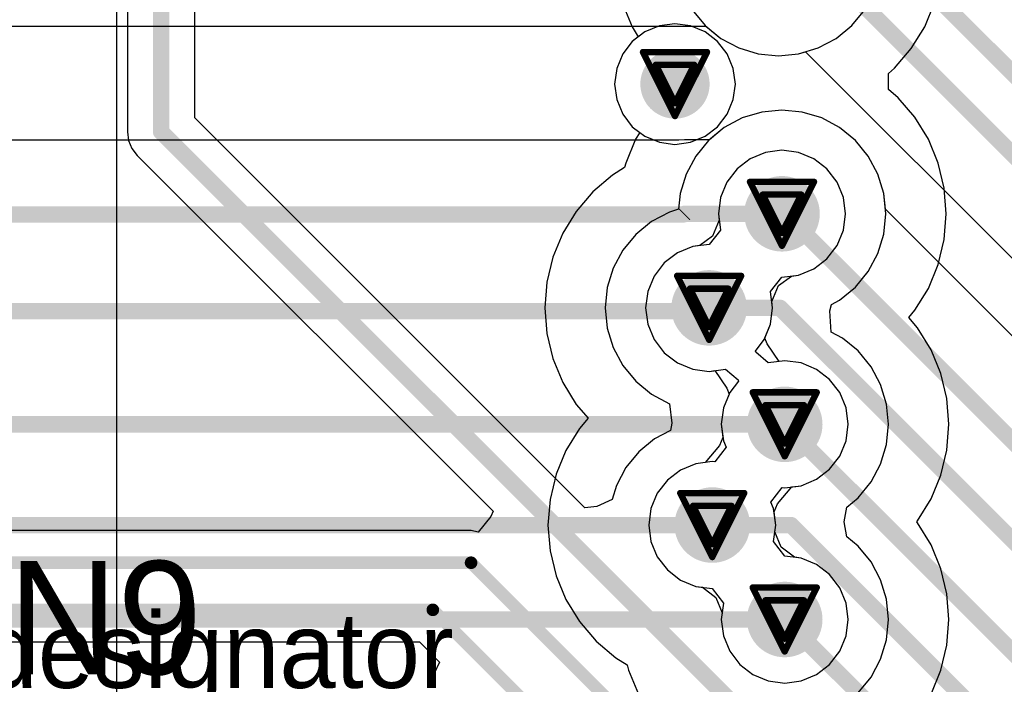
# Model space of a CAD drawing. Header units: millimetres. Extents: x 138 to 555, y 26 to 334.
# Tile 317 of 656: x 224.3 to 232.11, y 246.59 to 251.87. Entities that reach past the tile are written whole.
import ezdxf

# ---------------------------------------------------------------- set-up
doc = ezdxf.new("R2010")
doc.units = ezdxf.units.MM
for name, color, linetype in [('BottomLayer', 5, 'Continuous'), ('DrillDrawing', 1, 'Continuous'), ('Mechanical27', 56, 'Continuous'), ('MidLayer1', 16, 'Continuous'), ('MidLayer2', 76, 'Continuous'), ('MidLayer3', 90, 'Continuous'), ('MidLayer4', 156, 'Continuous'), ('MultiLayer', 9, 'Continuous'), ('TopLayer', 1, 'Continuous'), ('TopOverlay', 2, 'Continuous'), ('ViaHoleLayer', 16, 'Continuous')]:
    doc.layers.add(name, color=color, linetype=linetype)

msp = doc.modelspace()

# ---------------------------------------------------------------- linework, layer by layer
at = {"layer": 'BottomLayer'}
for p, q in [((230.9031, 251.8247), (231.0056, 251.9496)), ((230.7782, 251.7223), (230.9031, 251.8247)), ((183.6403, 251.8196), (229.7442, 251.8196)), ((229.7442, 251.8196), (229.8627, 251.7223)), ((229.8627, 251.7223), (230.0051, 251.6461)), ((230.6358, 251.6461), (230.7782, 251.7223)), ((230.0051, 251.6461), (230.1597, 251.5992)), ((230.1597, 251.5992), (230.3205, 251.5834)), ((230.3205, 251.5834), (230.4812, 251.5992)), ((230.4812, 251.5992), (230.6358, 251.6461)), ((230.1881, 251.1375), (230.0335, 251.0907)), ((230.3489, 251.1534), (230.1881, 251.1375)), ((230.5096, 251.1375), (230.3489, 251.1534)), ((230.6642, 251.0907), (230.5096, 251.1375)), ((230.0335, 251.0907), (229.8911, 251.0145)), ((230.8066, 251.0145), (230.6642, 251.0907)), ((229.8911, 251.0145), (229.7726, 250.9172)), ((230.9315, 250.912), (230.8066, 251.0145)), ((229.5297, 250.9128), (189.9498, 250.9128)), ((229.575, 250.9172), (229.5297, 250.9128)), ((229.7726, 250.9172), (229.575, 250.9172)), ((231.034, 250.7872), (230.9315, 250.912)), ((231.1101, 250.6447), (231.034, 250.7872)), ((231.157, 250.4902), (231.1101, 250.6447)), ((231.1728, 250.3294), (231.157, 250.4902)), ((231.157, 250.1687), (231.1728, 250.3294)), ((231.1101, 250.0141), (231.157, 250.1687)), ((231.034, 249.8716), (231.1101, 250.0141)), ((230.9315, 249.7468), (231.034, 249.8716)), ((230.8066, 249.6443), (230.9315, 249.7468)), ((230.743, 249.6103), (230.8066, 249.6443)), ((230.7276, 249.5587), (230.743, 249.6103)), ((230.7395, 249.3899), (230.7276, 249.5587)), ((230.8282, 249.3425), (230.7395, 249.3899)), ((230.9531, 249.24), (230.8282, 249.3425)), ((231.0556, 249.1151), (230.9531, 249.24)), ((231.1317, 248.9727), (231.0556, 249.1151)), ((231.1786, 248.8181), (231.1317, 248.9727)), ((231.1944, 248.6574), (231.1786, 248.8181)), ((231.1786, 248.4966), (231.1944, 248.6574)), ((231.1317, 248.3421), (231.1786, 248.4966)), ((231.0556, 248.1996), (231.1317, 248.3421)), ((230.9531, 248.0747), (231.0556, 248.1996)), ((230.8629, 248.0007), (230.9531, 248.0747)), ((230.8432, 247.8824), (230.8629, 248.0007)), ((230.8629, 247.764), (230.8432, 247.8824)), ((230.9531, 247.69), (230.8629, 247.764)), ((231.0556, 247.5651), (230.9531, 247.69)), ((231.1317, 247.4227), (231.0556, 247.5651)), ((231.1786, 247.2681), (231.1317, 247.4227)), ((231.1944, 247.1074), (231.1786, 247.2681)), ((231.1786, 246.9466), (231.1944, 247.1074)), ((231.1317, 246.792), (231.1786, 246.9466)), ((231.0556, 246.6496), (231.1317, 246.792)), ((230.9531, 246.5247), (231.0556, 246.6496))]:
    msp.add_line(p, q, dxfattribs=at)
for points, const_width in [([(229.3619, 251.3598, 1), (229.6369, 251.3598, 1)], 0.275), ([(230.1989, 250.3294, 1), (230.4989, 250.3294, 1)], 0.3), ([(229.538, 250.3249, 1), (229.603, 250.3249, 1)], 0.065), ([(229.538, 250.3249, 1), (229.603, 250.3249, 1)], 0.065), ([(229.5425, 250.3294, 1), (229.6075, 250.3294, 1)], 0.065), ([(229.5425, 250.3294, 1), (229.6075, 250.3294, 1)], 0.065), ([(230.3164, 250.3294, 1), (230.3814, 250.3294, 1)], 0.065), ([(229.6205, 249.5824, 1), (229.9205, 249.5824, 1)], 0.3), ([(229.738, 249.5824, 1), (229.803, 249.5824, 1)], 0.065), ([(229.7111, 249.5555, 1), (229.7761, 249.5555, 1)], 0.065), ([(229.7111, 249.5555, 1), (229.7761, 249.5555, 1)], 0.065), ([(230.2205, 248.6574, 1), (230.5205, 248.6574, 1)], 0.3), ([(230.338, 248.6574, 1), (230.403, 248.6574, 1)], 0.065), ([(229.6454, 247.8574, 1), (229.9454, 247.8574, 1)], 0.3), ([(229.7629, 247.8574, 1), (229.8279, 247.8574, 1)], 0.065), ([(230.2205, 247.1074, 1), (230.5205, 247.1074, 1)], 0.3), ([(230.338, 247.1074, 1), (230.403, 247.1074, 1)], 0.065)]:
    msp.add_lwpolyline(points, format="xyb", close=True, dxfattribs=dict(at, const_width=const_width))
at = {"layer": 'BottomLayer', "const_width": 0.13}
for points in [[(189.926, 250.3249), (229.5705, 250.3249)], [(229.5705, 250.3249), (229.575, 250.3294)], [(229.575, 250.3294), (230.3489, 250.3294)], [(229.7436, 249.5555), (229.7705, 249.5824)], [(190.8644, 249.5555), (229.7436, 249.5555)], [(190.8428, 248.6574), (230.3705, 248.6574)], [(190.9747, 247.8574), (229.7954, 247.8574)], [(191.4084, 247.1074), (230.3705, 247.1074)]]:
    msp.add_lwpolyline(points, dxfattribs=at)
at = {"layer": 'DrillDrawing', "const_width": 0.0508}
for points in [[(229.2454, 251.6138), (229.7534, 251.6138)], [(229.2454, 251.6138), (229.4994, 251.1058)], [(229.4994, 251.1058), (229.7534, 251.6138)], [(229.347, 251.5122), (229.6518, 251.5122)], [(229.347, 251.5122), (229.4994, 251.2074)], [(229.4994, 251.2074), (229.6518, 251.5122)], [(230.0949, 250.5834), (230.6029, 250.5834)], [(230.0949, 250.5834), (230.3489, 250.0754)], [(230.3489, 250.0754), (230.6029, 250.5834)], [(230.1965, 250.4818), (230.5013, 250.4818)], [(230.1965, 250.4818), (230.3489, 250.177)], [(230.3489, 250.177), (230.5013, 250.4818)], [(229.5165, 249.8364), (230.0245, 249.8364)], [(229.5165, 249.8364), (229.7705, 249.3284)], [(229.7705, 249.3284), (230.0245, 249.8364)], [(229.6181, 249.7348), (229.9229, 249.7348)], [(229.6181, 249.7348), (229.7705, 249.43)], [(229.7705, 249.43), (229.9229, 249.7348)], [(230.1165, 248.9114), (230.6245, 248.9114)], [(230.1165, 248.9114), (230.3705, 248.4034)], [(230.3705, 248.4034), (230.6245, 248.9114)], [(230.2181, 248.8098), (230.5229, 248.8098)], [(230.2181, 248.8098), (230.3705, 248.505)], [(230.3705, 248.505), (230.5229, 248.8098)], [(229.5414, 248.1114), (230.0494, 248.1114)], [(229.5414, 248.1114), (229.7954, 247.6034)], [(229.7954, 247.6034), (230.0494, 248.1114)], [(229.643, 248.0098), (229.9478, 248.0098)], [(229.643, 248.0098), (229.7954, 247.705)], [(229.7954, 247.705), (229.9478, 248.0098)], [(230.1165, 247.3614), (230.6245, 247.3614)], [(230.1165, 247.3614), (230.3705, 246.8534)], [(230.3705, 246.8534), (230.6245, 247.3614)], [(230.2181, 247.2598), (230.5229, 247.2598)], [(230.2181, 247.2598), (230.3705, 246.955)], [(230.3705, 246.955), (230.5229, 247.2598)]]:
    msp.add_lwpolyline(points, dxfattribs=at)
at = {"layer": 'DrillDrawing', "const_width": 0.0254}
for points in [[(229.2327, 251.6138, 1), (229.2581, 251.6138, 1)], [(229.2327, 251.6138, 1), (229.2581, 251.6138, 1)], [(229.7407, 251.6138, 1), (229.7661, 251.6138, 1)], [(229.7407, 251.6138, 1), (229.7661, 251.6138, 1)], [(229.3343, 251.5122, 1), (229.3597, 251.5122, 1)], [(229.3343, 251.5122, 1), (229.3597, 251.5122, 1)], [(229.6391, 251.5122, 1), (229.6645, 251.5122, 1)], [(229.6391, 251.5122, 1), (229.6645, 251.5122, 1)], [(229.4867, 251.2074, 1), (229.5121, 251.2074, 1)], [(229.4867, 251.2074, 1), (229.5121, 251.2074, 1)], [(229.4867, 251.1058, 1), (229.5121, 251.1058, 1)], [(229.4867, 251.1058, 1), (229.5121, 251.1058, 1)], [(230.0822, 250.5834, 1), (230.1076, 250.5834, 1)], [(230.0822, 250.5834, 1), (230.1076, 250.5834, 1)], [(230.5902, 250.5834, 1), (230.6156, 250.5834, 1)], [(230.5902, 250.5834, 1), (230.6156, 250.5834, 1)], [(230.1838, 250.4818, 1), (230.2092, 250.4818, 1)], [(230.1838, 250.4818, 1), (230.2092, 250.4818, 1)], [(230.4886, 250.4818, 1), (230.514, 250.4818, 1)], [(230.4886, 250.4818, 1), (230.514, 250.4818, 1)], [(230.3362, 250.177, 1), (230.3616, 250.177, 1)], [(230.3362, 250.177, 1), (230.3616, 250.177, 1)], [(230.3362, 250.0754, 1), (230.3616, 250.0754, 1)], [(230.3362, 250.0754, 1), (230.3616, 250.0754, 1)], [(229.5038, 249.8364, 1), (229.5292, 249.8364, 1)], [(229.5038, 249.8364, 1), (229.5292, 249.8364, 1)], [(230.0118, 249.8364, 1), (230.0372, 249.8364, 1)], [(230.0118, 249.8364, 1), (230.0372, 249.8364, 1)], [(229.6054, 249.7348, 1), (229.6308, 249.7348, 1)], [(229.6054, 249.7348, 1), (229.6308, 249.7348, 1)], [(229.9102, 249.7348, 1), (229.9356, 249.7348, 1)], [(229.9102, 249.7348, 1), (229.9356, 249.7348, 1)], [(229.7578, 249.43, 1), (229.7832, 249.43, 1)], [(229.7578, 249.43, 1), (229.7832, 249.43, 1)], [(229.7578, 249.3284, 1), (229.7832, 249.3284, 1)], [(229.7578, 249.3284, 1), (229.7832, 249.3284, 1)], [(230.1038, 248.9114, 1), (230.1292, 248.9114, 1)], [(230.1038, 248.9114, 1), (230.1292, 248.9114, 1)], [(230.6118, 248.9114, 1), (230.6372, 248.9114, 1)], [(230.6118, 248.9114, 1), (230.6372, 248.9114, 1)], [(230.2054, 248.8098, 1), (230.2308, 248.8098, 1)], [(230.2054, 248.8098, 1), (230.2308, 248.8098, 1)], [(230.5102, 248.8098, 1), (230.5356, 248.8098, 1)], [(230.5102, 248.8098, 1), (230.5356, 248.8098, 1)], [(230.3578, 248.505, 1), (230.3832, 248.505, 1)], [(230.3578, 248.505, 1), (230.3832, 248.505, 1)], [(230.3578, 248.4034, 1), (230.3832, 248.4034, 1)], [(230.3578, 248.4034, 1), (230.3832, 248.4034, 1)], [(229.5287, 248.1114, 1), (229.5541, 248.1114, 1)], [(229.5287, 248.1114, 1), (229.5541, 248.1114, 1)], [(230.0367, 248.1114, 1), (230.0621, 248.1114, 1)], [(230.0367, 248.1114, 1), (230.0621, 248.1114, 1)], [(229.6303, 248.0098, 1), (229.6557, 248.0098, 1)], [(229.6303, 248.0098, 1), (229.6557, 248.0098, 1)], [(229.9351, 248.0098, 1), (229.9605, 248.0098, 1)], [(229.9351, 248.0098, 1), (229.9605, 248.0098, 1)], [(229.7827, 247.705, 1), (229.8081, 247.705, 1)], [(229.7827, 247.705, 1), (229.8081, 247.705, 1)], [(229.7827, 247.6034, 1), (229.8081, 247.6034, 1)], [(229.7827, 247.6034, 1), (229.8081, 247.6034, 1)], [(230.1038, 247.3614, 1), (230.1292, 247.3614, 1)], [(230.1038, 247.3614, 1), (230.1292, 247.3614, 1)], [(230.6118, 247.3614, 1), (230.6372, 247.3614, 1)], [(230.6118, 247.3614, 1), (230.6372, 247.3614, 1)], [(230.2054, 247.2598, 1), (230.2308, 247.2598, 1)], [(230.2054, 247.2598, 1), (230.2308, 247.2598, 1)], [(230.5102, 247.2598, 1), (230.5356, 247.2598, 1)], [(230.5102, 247.2598, 1), (230.5356, 247.2598, 1)], [(230.3578, 246.955, 1), (230.3832, 246.955, 1)], [(230.3578, 246.955, 1), (230.3832, 246.955, 1)], [(230.3578, 246.8534, 1), (230.3832, 246.8534, 1)], [(230.3578, 246.8534, 1), (230.3832, 246.8534, 1)]]:
    msp.add_lwpolyline(points, format="xyb", close=True, dxfattribs=at)
at = {"layer": 'MidLayer1'}
for p, q in [((225.0679, 245.8201), (225.0679, 284.1173)), ((229.4994, 251.8389), (229.3754, 251.8225)), ((229.6234, 251.8225), (229.4994, 251.8389)), ((229.2599, 251.7747), (229.1606, 251.6985)), ((229.3754, 251.8225), (229.2599, 251.7747)), ((229.739, 251.7747), (229.6234, 251.8225)), ((229.8382, 251.6985), (229.739, 251.7747)), ((229.1606, 251.6985), (229.0845, 251.5993)), ((229.9143, 251.5993), (229.8382, 251.6985)), ((229.0845, 251.5993), (229.0366, 251.4838)), ((229.9622, 251.4838), (229.9143, 251.5993)), ((229.0366, 251.4838), (229.0203, 251.3598)), ((229.9785, 251.3598), (229.9622, 251.4838)), ((229.0203, 251.3598), (229.0366, 251.2358)), ((229.9622, 251.2358), (229.9785, 251.3598)), ((229.0366, 251.2358), (229.0845, 251.1202)), ((229.9143, 251.1202), (229.9622, 251.2358)), ((229.0845, 251.1202), (229.1606, 251.021)), ((229.8382, 251.021), (229.9143, 251.1202)), ((229.1606, 251.021), (229.2599, 250.9449)), ((229.739, 250.9449), (229.8382, 251.021)), ((229.2599, 250.9449), (229.3754, 250.897)), ((229.3754, 250.897), (229.4994, 250.8807)), ((229.4994, 250.8807), (229.6234, 250.897)), ((229.6234, 250.897), (229.739, 250.9449)), ((230.2183, 250.8165), (230.0967, 250.7662)), ((230.3489, 250.8337), (230.2183, 250.8165)), ((230.4794, 250.8165), (230.3489, 250.8337)), ((230.601, 250.7662), (230.4794, 250.8165)), ((230.0967, 250.7662), (229.9923, 250.686)), ((230.7055, 250.686), (230.601, 250.7662)), ((229.9923, 250.686), (229.9121, 250.5816)), ((230.7856, 250.5816), (230.7055, 250.686)), ((229.9121, 250.5816), (229.8617, 250.4599)), ((230.836, 250.4599), (230.7856, 250.5816)), ((229.8617, 250.4599), (229.8445, 250.3294)), ((230.8532, 250.3294), (230.836, 250.4599)), ((229.8445, 250.3294), (229.8617, 250.1989)), ((230.836, 250.1989), (230.8532, 250.3294)), ((229.8617, 250.1989), (229.7707, 250.0867)), ((230.7856, 250.0772), (230.836, 250.1989)), ((229.6399, 250.0695), (229.5183, 250.0191)), ((229.7705, 250.0867), (229.6399, 250.0695)), ((229.7707, 250.0867), (229.7705, 250.0867)), ((230.7055, 249.9728), (230.7856, 250.0772)), ((229.5183, 250.0191), (229.4138, 249.939)), ((230.601, 249.8927), (230.7055, 249.9728)), ((229.4138, 249.939), (229.3337, 249.8345)), ((230.4794, 249.8423), (230.601, 249.8927)), ((229.3337, 249.8345), (229.2833, 249.7129)), ((230.2576, 249.7129), (230.3486, 249.8251)), ((230.3486, 249.8251), (230.3489, 249.8251)), ((230.3489, 249.8251), (230.4794, 249.8423)), ((229.2833, 249.7129), (229.2661, 249.5824)), ((230.2748, 249.5824), (230.2576, 249.7129)), ((229.2661, 249.5824), (229.2833, 249.4519)), ((230.2576, 249.4519), (230.2748, 249.5824)), ((229.2833, 249.4519), (229.3337, 249.3302)), ((230.2072, 249.3302), (230.2576, 249.4519)), ((229.3337, 249.3302), (229.4138, 249.2258)), ((230.1377, 249.2396), (230.2072, 249.3302)), ((229.4138, 249.2258), (229.5183, 249.1456)), ((230.1405, 249.2297), (230.1377, 249.2396)), ((230.2399, 249.1445), (230.1405, 249.2297)), ((229.5183, 249.1456), (229.6399, 249.0953)), ((229.6399, 249.0953), (229.7705, 249.0781)), ((229.7705, 249.0781), (229.901, 249.0953)), ((229.901, 249.0953), (230.0004, 249.01)), ((230.3705, 249.1617), (230.2399, 249.1445)), ((230.501, 249.1445), (230.3705, 249.1617)), ((230.6226, 249.0941), (230.501, 249.1445)), ((230.7271, 249.014), (230.6226, 249.0941)), ((230.0004, 249.01), (230.0032, 249.0002)), ((230.8072, 248.9095), (230.7271, 249.014)), ((230.0032, 249.0002), (229.9337, 248.9095)), ((229.9337, 248.9095), (229.8833, 248.7879)), ((230.8576, 248.7879), (230.8072, 248.9095)), ((229.8833, 248.7879), (229.8661, 248.6574)), ((230.8748, 248.6574), (230.8576, 248.7879)), ((229.8661, 248.6574), (229.8833, 248.5268)), ((230.8576, 248.5268), (230.8748, 248.6574)), ((229.9046, 248.4754), (229.8154, 248.3591)), ((229.8833, 248.5268), (229.9046, 248.4754)), ((230.8072, 248.4052), (230.8576, 248.5268)), ((230.7271, 248.3008), (230.8072, 248.4052)), ((229.6649, 248.3445), (229.5433, 248.2941)), ((229.7954, 248.3617), (229.6649, 248.3445)), ((229.8154, 248.3591), (229.7954, 248.3617)), ((229.5433, 248.2941), (229.4388, 248.214)), ((230.6226, 248.2206), (230.7271, 248.3008)), ((229.4388, 248.214), (229.3587, 248.1095)), ((230.2613, 248.0393), (230.3505, 248.1557)), ((230.3505, 248.1557), (230.3705, 248.1531)), ((230.3705, 248.1531), (230.501, 248.1702)), ((230.501, 248.1702), (230.6226, 248.2206)), ((229.3587, 248.1095), (229.3083, 247.9879)), ((230.2826, 247.9879), (230.2613, 248.0393)), ((229.3083, 247.9879), (229.2911, 247.8574)), ((230.2998, 247.8574), (230.2826, 247.9879)), ((229.2911, 247.8574), (229.3083, 247.7269)), ((230.2826, 247.7269), (230.2998, 247.8574)), ((229.3083, 247.7269), (229.3587, 247.6052)), ((230.3705, 247.6117), (230.2826, 247.7269)), ((229.3587, 247.6052), (229.4388, 247.5008)), ((230.501, 247.5945), (230.3705, 247.6117)), ((230.6226, 247.5441), (230.501, 247.5945)), ((230.7271, 247.464), (230.6226, 247.5441)), ((229.4388, 247.5008), (229.5433, 247.4206)), ((230.8072, 247.3595), (230.7271, 247.464)), ((229.5433, 247.4206), (229.6649, 247.3702)), ((229.6649, 247.3702), (229.7954, 247.3531)), ((229.7954, 247.3531), (229.8833, 247.2379)), ((230.8576, 247.2379), (230.8072, 247.3595)), ((229.8833, 247.2379), (229.8661, 247.1074)), ((230.8748, 247.1074), (230.8576, 247.2379)), ((229.8661, 247.1074), (229.8833, 246.9768)), ((230.8576, 246.9768), (230.8748, 247.1074)), ((229.8833, 246.9768), (229.9337, 246.8552)), ((230.8072, 246.8552), (230.8576, 246.9768)), ((229.9337, 246.8552), (230.0138, 246.7508)), ((230.7271, 246.7508), (230.8072, 246.8552)), ((230.0138, 246.7508), (230.1183, 246.6706)), ((230.6226, 246.6706), (230.7271, 246.7508)), ((230.1183, 246.6706), (230.2399, 246.6202)), ((230.501, 246.6202), (230.6226, 246.6706)), ((230.2399, 246.6202), (230.3705, 246.6031)), ((230.3705, 246.6031), (230.501, 246.6202))]:
    msp.add_line(p, q, dxfattribs=at)
for points, const_width in [([(229.3619, 251.3598, 1), (229.6369, 251.3598, 1)], 0.275), ([(230.1989, 250.3294, 1), (230.4989, 250.3294, 1)], 0.3), ([(229.6205, 249.5824, 1), (229.9205, 249.5824, 1)], 0.3), ([(230.2205, 248.6574, 1), (230.5205, 248.6574, 1)], 0.3), ([(229.6454, 247.8574, 1), (229.9454, 247.8574, 1)], 0.3), ([(230.2205, 247.1074, 1), (230.5205, 247.1074, 1)], 0.3)]:
    msp.add_lwpolyline(points, format="xyb", close=True, dxfattribs=dict(at, const_width=const_width))
at = {"layer": 'MidLayer2'}
for p, q in [((230.2183, 250.8165), (230.0967, 250.7662)), ((230.3489, 250.8337), (230.2183, 250.8165)), ((230.4794, 250.8165), (230.3489, 250.8337)), ((230.601, 250.7662), (230.4794, 250.8165)), ((230.0967, 250.7662), (229.9923, 250.686)), ((230.7055, 250.686), (230.601, 250.7662)), ((229.9923, 250.686), (229.9121, 250.5816)), ((230.7856, 250.5816), (230.7055, 250.686)), ((229.9121, 250.5816), (229.8617, 250.4599)), ((230.836, 250.4599), (230.7856, 250.5816)), ((229.8617, 250.4599), (229.8445, 250.3294)), ((230.8532, 250.3294), (230.836, 250.4599)), ((229.8513, 250.2778), (229.7982, 250.1521)), ((229.8445, 250.3294), (229.8513, 250.2778)), ((230.836, 250.1989), (230.8532, 250.3294)), ((230.7856, 250.0772), (230.836, 250.1989)), ((229.7982, 250.1521), (229.6958, 250.0769)), ((229.6399, 250.0695), (229.5183, 250.0191)), ((229.6958, 250.0769), (229.6399, 250.0695)), ((230.7055, 249.9728), (230.7856, 250.0772)), ((229.5183, 250.0191), (229.4138, 249.939)), ((230.601, 249.8927), (230.7055, 249.9728)), ((229.4138, 249.939), (229.3337, 249.8345)), ((230.4794, 249.8423), (230.601, 249.8927)), ((229.3337, 249.8345), (229.2833, 249.7129)), ((230.3212, 249.7597), (230.4235, 249.8349)), ((230.4235, 249.8349), (230.4794, 249.8423)), ((230.268, 249.634), (230.3212, 249.7597)), ((229.2833, 249.7129), (229.2661, 249.5824)), ((229.2661, 249.5824), (229.2833, 249.4519)), ((230.2576, 249.4519), (230.2748, 249.5824)), ((230.2748, 249.5824), (230.268, 249.634)), ((229.2833, 249.4519), (229.3337, 249.3302)), ((230.212, 249.3417), (230.2576, 249.4519)), ((229.3337, 249.3302), (229.4138, 249.2258)), ((230.2306, 249.2957), (230.212, 249.3417)), ((230.3254, 249.1558), (230.2306, 249.2957)), ((229.4138, 249.2258), (229.5183, 249.1456)), ((229.5183, 249.1456), (229.6399, 249.0953)), ((229.6399, 249.0953), (229.7705, 249.0781)), ((230.3705, 249.1617), (230.3254, 249.1558)), ((230.501, 249.1445), (230.3705, 249.1617)), ((230.6226, 249.0941), (230.501, 249.1445)), ((230.7271, 249.014), (230.6226, 249.0941)), ((229.7705, 249.0781), (229.8155, 249.084)), ((229.8155, 249.084), (229.9103, 248.9441)), ((230.8072, 248.9095), (230.7271, 249.014)), ((229.9103, 248.9441), (229.9289, 248.898)), ((229.9289, 248.898), (229.8833, 248.7879)), ((230.8576, 248.7879), (230.8072, 248.9095)), ((229.8833, 248.7879), (229.8661, 248.6574)), ((230.8748, 248.6574), (230.8576, 248.7879)), ((229.8661, 248.6574), (229.88, 248.5523)), ((230.8576, 248.5268), (230.8748, 248.6574)), ((229.88, 248.5523), (229.8523, 248.4899)), ((229.8523, 248.4899), (229.7384, 248.3542)), ((230.8072, 248.4052), (230.8576, 248.5268)), ((230.7271, 248.3008), (230.8072, 248.4052)), ((229.6649, 248.3445), (229.5433, 248.2941)), ((229.7384, 248.3542), (229.6649, 248.3445)), ((229.5433, 248.2941), (229.4388, 248.214)), ((230.6226, 248.2206), (230.7271, 248.3008)), ((229.4388, 248.214), (229.3587, 248.1095)), ((230.3136, 248.0248), (230.4275, 248.1606)), ((230.4275, 248.1606), (230.501, 248.1702)), ((230.501, 248.1702), (230.6226, 248.2206)), ((229.3587, 248.1095), (229.3083, 247.9879)), ((230.2859, 247.9625), (230.3136, 248.0248)), ((229.3083, 247.9879), (229.2911, 247.8574)), ((230.2998, 247.8574), (230.2859, 247.9625)), ((229.2911, 247.8574), (229.3083, 247.7269)), ((230.2926, 247.8032), (230.2998, 247.8574)), ((230.342, 247.6816), (230.2926, 247.8032)), ((229.3083, 247.7269), (229.3587, 247.6052)), ((230.4472, 247.6016), (230.342, 247.6816)), ((229.3587, 247.6052), (229.4388, 247.5008)), ((230.501, 247.5945), (230.4472, 247.6016)), ((230.6226, 247.5441), (230.501, 247.5945)), ((230.7271, 247.464), (230.6226, 247.5441)), ((229.4388, 247.5008), (229.5433, 247.4206)), ((230.8072, 247.3595), (230.7271, 247.464)), ((229.5433, 247.4206), (229.6649, 247.3702)), ((229.6649, 247.3702), (229.7187, 247.3632)), ((229.7187, 247.3632), (229.8239, 247.2831)), ((230.8576, 247.2379), (230.8072, 247.3595)), ((229.8239, 247.2831), (229.8733, 247.1616)), ((230.8748, 247.1074), (230.8576, 247.2379)), ((229.8733, 247.1616), (229.8661, 247.1074)), ((229.8661, 247.1074), (229.8833, 246.9768)), ((230.8576, 246.9768), (230.8748, 247.1074)), ((229.8833, 246.9768), (229.9337, 246.8552)), ((230.8072, 246.8552), (230.8576, 246.9768)), ((229.9337, 246.8552), (230.0138, 246.7508)), ((230.7271, 246.7508), (230.8072, 246.8552)), ((230.0138, 246.7508), (230.1183, 246.6706)), ((230.6226, 246.6706), (230.7271, 246.7508)), ((230.1183, 246.6706), (230.2399, 246.6202)), ((230.501, 246.6202), (230.6226, 246.6706)), ((230.2399, 246.6202), (230.3705, 246.6031)), ((230.3705, 246.6031), (230.501, 246.6202))]:
    msp.add_line(p, q, dxfattribs=at)
for points, const_width in [([(229.3619, 251.3598, 1), (229.6369, 251.3598, 1)], 0.275), ([(230.1989, 250.3294, 1), (230.4989, 250.3294, 1)], 0.3), ([(229.6205, 249.5824, 1), (229.9205, 249.5824, 1)], 0.3), ([(230.2205, 248.6574, 1), (230.5205, 248.6574, 1)], 0.3), ([(229.6454, 247.8574, 1), (229.9454, 247.8574, 1)], 0.3), ([(230.2205, 247.1074, 1), (230.5205, 247.1074, 1)], 0.3)]:
    msp.add_lwpolyline(points, format="xyb", close=True, dxfattribs=dict(at, const_width=const_width))
at = {"layer": 'MidLayer3'}
for p, q in [((230.2183, 250.8165), (230.0967, 250.7662)), ((230.3489, 250.8337), (230.2183, 250.8165)), ((230.4794, 250.8165), (230.3489, 250.8337)), ((230.601, 250.7662), (230.4794, 250.8165)), ((230.0967, 250.7662), (229.9923, 250.686)), ((230.7055, 250.686), (230.601, 250.7662)), ((229.9923, 250.686), (229.9121, 250.5816)), ((230.7856, 250.5816), (230.7055, 250.686)), ((229.9121, 250.5816), (229.8617, 250.4599)), ((230.836, 250.4599), (230.7856, 250.5816)), ((229.8617, 250.4599), (229.8445, 250.3294)), ((230.8532, 250.3294), (230.836, 250.4599)), ((229.8445, 250.3294), (229.8617, 250.1989)), ((230.836, 250.1989), (230.8532, 250.3294)), ((229.8617, 250.1989), (229.7707, 250.0867)), ((230.7856, 250.0772), (230.836, 250.1989)), ((229.6399, 250.0695), (229.5183, 250.0191)), ((229.7705, 250.0867), (229.6399, 250.0695)), ((229.7707, 250.0867), (229.7705, 250.0867)), ((230.7055, 249.9728), (230.7856, 250.0772)), ((229.5183, 250.0191), (229.4138, 249.939)), ((230.601, 249.8927), (230.7055, 249.9728)), ((229.4138, 249.939), (229.3337, 249.8345)), ((230.4794, 249.8423), (230.601, 249.8927)), ((229.3337, 249.8345), (229.2833, 249.7129)), ((230.2576, 249.7129), (230.3486, 249.8251)), ((230.3486, 249.8251), (230.3489, 249.8251)), ((230.3489, 249.8251), (230.4794, 249.8423)), ((229.2833, 249.7129), (229.2661, 249.5824)), ((230.2748, 249.5824), (230.2576, 249.7129)), ((229.2661, 249.5824), (229.2833, 249.4519)), ((230.2576, 249.4519), (230.2748, 249.5824)), ((229.2833, 249.4519), (229.3337, 249.3302)), ((230.2072, 249.3302), (230.2576, 249.4519)), ((229.3337, 249.3302), (229.4138, 249.2258)), ((230.1377, 249.2396), (230.2072, 249.3302)), ((229.4138, 249.2258), (229.5183, 249.1456)), ((230.1405, 249.2297), (230.1377, 249.2396)), ((230.2399, 249.1445), (230.1405, 249.2297)), ((229.5183, 249.1456), (229.6399, 249.0953)), ((229.6399, 249.0953), (229.7705, 249.0781)), ((229.7705, 249.0781), (229.901, 249.0953)), ((229.901, 249.0953), (230.0004, 249.01)), ((230.3705, 249.1617), (230.2399, 249.1445)), ((230.501, 249.1445), (230.3705, 249.1617)), ((230.6226, 249.0941), (230.501, 249.1445)), ((230.7271, 249.014), (230.6226, 249.0941)), ((230.0004, 249.01), (230.0032, 249.0002)), ((230.8072, 248.9095), (230.7271, 249.014)), ((230.0032, 249.0002), (229.9337, 248.9095)), ((229.9337, 248.9095), (229.8833, 248.7879)), ((230.8576, 248.7879), (230.8072, 248.9095)), ((229.8833, 248.7879), (229.8661, 248.6574)), ((230.8748, 248.6574), (230.8576, 248.7879)), ((229.8661, 248.6574), (229.8833, 248.5268)), ((230.8576, 248.5268), (230.8748, 248.6574)), ((229.9046, 248.4754), (229.8154, 248.3591)), ((229.8833, 248.5268), (229.9046, 248.4754)), ((230.8072, 248.4052), (230.8576, 248.5268)), ((230.7271, 248.3008), (230.8072, 248.4052)), ((229.6649, 248.3445), (229.5433, 248.2941)), ((229.7954, 248.3617), (229.6649, 248.3445)), ((229.8154, 248.3591), (229.7954, 248.3617)), ((229.5433, 248.2941), (229.4388, 248.214)), ((230.6226, 248.2206), (230.7271, 248.3008)), ((229.4388, 248.214), (229.3587, 248.1095)), ((230.2613, 248.0393), (230.3505, 248.1557)), ((230.3505, 248.1557), (230.3705, 248.1531)), ((230.3705, 248.1531), (230.501, 248.1702)), ((230.501, 248.1702), (230.6226, 248.2206)), ((229.3587, 248.1095), (229.3083, 247.9879)), ((230.2826, 247.9879), (230.2613, 248.0393)), ((229.3083, 247.9879), (229.2911, 247.8574)), ((230.2998, 247.8574), (230.2826, 247.9879)), ((229.2911, 247.8574), (229.3083, 247.7269)), ((230.2826, 247.7269), (230.2998, 247.8574)), ((229.3083, 247.7269), (229.3587, 247.6052)), ((230.3705, 247.6117), (230.2826, 247.7269)), ((229.3587, 247.6052), (229.4388, 247.5008)), ((230.501, 247.5945), (230.3705, 247.6117)), ((230.6226, 247.5441), (230.501, 247.5945)), ((230.7271, 247.464), (230.6226, 247.5441)), ((229.4388, 247.5008), (229.5433, 247.4206)), ((230.8072, 247.3595), (230.7271, 247.464)), ((229.5433, 247.4206), (229.6649, 247.3702)), ((229.6649, 247.3702), (229.7954, 247.3531)), ((229.7954, 247.3531), (229.8833, 247.2379)), ((230.8576, 247.2379), (230.8072, 247.3595)), ((229.8833, 247.2379), (229.8661, 247.1074)), ((230.8748, 247.1074), (230.8576, 247.2379)), ((229.8661, 247.1074), (229.8833, 246.9768)), ((230.8576, 246.9768), (230.8748, 247.1074)), ((229.8833, 246.9768), (229.9337, 246.8552)), ((230.8072, 246.8552), (230.8576, 246.9768)), ((229.9337, 246.8552), (230.0138, 246.7508)), ((230.7271, 246.7508), (230.8072, 246.8552)), ((230.0138, 246.7508), (230.1183, 246.6706)), ((230.6226, 246.6706), (230.7271, 246.7508)), ((230.1183, 246.6706), (230.2399, 246.6202)), ((230.501, 246.6202), (230.6226, 246.6706)), ((230.2399, 246.6202), (230.3705, 246.6031)), ((230.3705, 246.6031), (230.501, 246.6202))]:
    msp.add_line(p, q, dxfattribs=at)
for points, const_width in [([(229.3619, 251.3598, 1), (229.6369, 251.3598, 1)], 0.275), ([(230.1989, 250.3294, 1), (230.4989, 250.3294, 1)], 0.3), ([(229.6205, 249.5824, 1), (229.9205, 249.5824, 1)], 0.3), ([(230.2205, 248.6574, 1), (230.5205, 248.6574, 1)], 0.3), ([(229.6454, 247.8574, 1), (229.9454, 247.8574, 1)], 0.3), ([(230.2205, 247.1074, 1), (230.5205, 247.1074, 1)], 0.3)]:
    msp.add_lwpolyline(points, format="xyb", close=True, dxfattribs=dict(at, const_width=const_width))
at = {"layer": 'MidLayer4'}
for p, q in [((229.0803, 252.0044), (229.1586, 251.8154)), ((231.4824, 251.8154), (231.5607, 252.0044)), ((229.1586, 251.8154), (229.2079, 251.7348)), ((231.3754, 251.6409), (231.4824, 251.8154)), ((229.1606, 251.6985), (229.0845, 251.5993)), ((229.2079, 251.7348), (229.1606, 251.6985)), ((229.0845, 251.5993), (229.0366, 251.4838)), ((231.2425, 251.4853), (231.3754, 251.6409)), ((229.0366, 251.4838), (229.0203, 251.3598)), ((231.1942, 251.444), (231.2425, 251.4853)), ((231.1942, 251.317), (231.1942, 251.444)), ((229.0203, 251.3598), (229.0366, 251.2358)), ((231.2709, 251.2515), (231.1942, 251.317)), ((229.0366, 251.2358), (229.0845, 251.1202)), ((231.4038, 251.0959), (231.2709, 251.2515)), ((229.0845, 251.1202), (229.1606, 251.021)), ((231.5108, 250.9214), (231.4038, 251.0959)), ((229.1606, 251.021), (229.2201, 250.9754)), ((229.2201, 250.9754), (229.187, 250.9214)), ((229.187, 250.9214), (229.1087, 250.7324)), ((231.5891, 250.7324), (231.5108, 250.9214)), ((229.1087, 250.7324), (229.1, 250.6962)), ((231.6368, 250.5334), (231.5891, 250.7324)), ((229.1, 250.6962), (229.004, 250.6374)), ((229.004, 250.6374), (228.8484, 250.5045)), ((228.8484, 250.5045), (228.7155, 250.3489)), ((231.6529, 250.3294), (231.6368, 250.5334)), ((228.7155, 250.3489), (228.6086, 250.1744)), ((231.6368, 250.1254), (231.6529, 250.3294)), ((228.6086, 250.1744), (228.5303, 249.9854)), ((231.5891, 249.9264), (231.6368, 250.1254)), ((228.5303, 249.9854), (228.4825, 249.7864)), ((231.5108, 249.7374), (231.5891, 249.9264)), ((228.4825, 249.7864), (228.4664, 249.5824)), ((231.4038, 249.5629), (231.5108, 249.7374)), ((228.4664, 249.5824), (228.4825, 249.3784)), ((231.3552, 249.506), (231.4038, 249.5629)), ((231.4254, 249.4239), (231.3552, 249.506)), ((231.5323, 249.2494), (231.4254, 249.4239)), ((228.4825, 249.3784), (228.5303, 249.1794)), ((231.6106, 249.0603), (231.5323, 249.2494)), ((228.5303, 249.1794), (228.6086, 248.9904)), ((231.6584, 248.8614), (231.6106, 249.0603)), ((228.6086, 248.9904), (228.7155, 248.8159)), ((231.6745, 248.6574), (231.6584, 248.8614)), ((228.7155, 248.8159), (228.81, 248.7053)), ((228.81, 248.7053), (228.7405, 248.6239)), ((228.7405, 248.6239), (228.6336, 248.4494)), ((231.6584, 248.4534), (231.6745, 248.6574)), ((228.6336, 248.4494), (228.5552, 248.2603)), ((231.6106, 248.2544), (231.6584, 248.4534)), ((228.5552, 248.2603), (228.5075, 248.0614)), ((231.5323, 248.0654), (231.6106, 248.2544)), ((228.5075, 248.0614), (228.4914, 247.8574)), ((231.4254, 247.8909), (231.5323, 248.0654)), ((228.4914, 247.8574), (228.5075, 247.6534)), ((231.4181, 247.8824), (231.4254, 247.8909)), ((231.4254, 247.8738), (231.4181, 247.8824)), ((231.5323, 247.6994), (231.4254, 247.8738)), ((231.6106, 247.5103), (231.5323, 247.6994)), ((228.5075, 247.6534), (228.5552, 247.4544)), ((228.5552, 247.4544), (228.6336, 247.2654)), ((231.6584, 247.3114), (231.6106, 247.5103)), ((231.6745, 247.1074), (231.6584, 247.3114)), ((228.6336, 247.2654), (228.7405, 247.0909)), ((228.7405, 247.0909), (228.8734, 246.9353)), ((231.6584, 246.9034), (231.6745, 247.1074)), ((228.8734, 246.9353), (229.029, 246.8024)), ((231.6106, 246.7044), (231.6584, 246.9034)), ((229.029, 246.8024), (229.1201, 246.7465)), ((229.1201, 246.7465), (229.1303, 246.7044)), ((229.1303, 246.7044), (229.2086, 246.5154)), ((231.5323, 246.5154), (231.6106, 246.7044))]:
    msp.add_line(p, q, dxfattribs=at)
for points, const_width in [([(229.3619, 251.3598, 1), (229.6369, 251.3598, 1)], 0.275), ([(230.1989, 250.3294, 1), (230.4989, 250.3294, 1)], 0.3), ([(229.6205, 249.5824, 1), (229.9205, 249.5824, 1)], 0.3), ([(230.2205, 248.6574, 1), (230.5205, 248.6574, 1)], 0.3), ([(229.6454, 247.8574, 1), (229.9454, 247.8574, 1)], 0.3), ([(230.2205, 247.1074, 1), (230.5205, 247.1074, 1)], 0.3)]:
    msp.add_lwpolyline(points, format="xyb", close=True, dxfattribs=dict(at, const_width=const_width))
at = {"layer": 'MultiLayer'}
for points, const_width in [([(229.3619, 251.3598, 1), (229.6369, 251.3598, 1)], 0.275), ([(230.1989, 250.3294, 1), (230.4989, 250.3294, 1)], 0.3), ([(229.6205, 249.5824, 1), (229.9205, 249.5824, 1)], 0.3), ([(230.2205, 248.6574, 1), (230.5205, 248.6574, 1)], 0.3), ([(229.6454, 247.8574, 1), (229.9454, 247.8574, 1)], 0.3), ([(230.2205, 247.1074, 1), (230.5205, 247.1074, 1)], 0.3)]:
    msp.add_lwpolyline(points, format="xyb", close=True, dxfattribs=dict(at, const_width=const_width))
at = {"layer": 'TopLayer'}
for p, q in [((225.153, 275.8882), (225.153, 250.9805)), ((225.6876, 251.0912), (225.6876, 275.7775)), ((229.6354, 251.9496), (229.7378, 251.8247)), ((229.7378, 251.8247), (229.8627, 251.7223)), ((229.8627, 251.7223), (230.0051, 251.6461)), ((230.0051, 251.6461), (230.1597, 251.5992)), ((230.1597, 251.5992), (230.3205, 251.5834)), ((230.3205, 251.5834), (230.4812, 251.5992)), ((230.4812, 251.5992), (230.5352, 251.6156)), ((230.5352, 251.6156), (232.5001, 249.6507)), ((230.1881, 251.1375), (230.0335, 251.0907)), ((230.3489, 251.1534), (230.1881, 251.1375)), ((230.5096, 251.1375), (230.3489, 251.1534)), ((230.6642, 251.0907), (230.5096, 251.1375)), ((228.784, 247.9947), (225.6876, 251.0912)), ((230.0335, 251.0907), (229.8911, 251.0145)), ((230.8066, 251.0145), (230.6642, 251.0907)), ((225.153, 250.9805), (225.1621, 250.9113)), ((229.8911, 251.0145), (229.7662, 250.912)), ((230.9315, 250.912), (230.8066, 251.0145)), ((225.1621, 250.9113), (225.1888, 250.8468)), ((229.7662, 250.912), (229.6638, 250.7872)), ((231.034, 250.7872), (230.9315, 250.912)), ((225.1888, 250.8468), (225.2313, 250.7915)), ((225.2313, 250.7915), (228.0561, 247.9666)), ((229.6638, 250.7872), (229.5876, 250.6447)), ((231.1101, 250.6447), (231.034, 250.7872)), ((229.5876, 250.6447), (229.5407, 250.4902)), ((231.157, 250.4902), (231.1101, 250.6447)), ((229.5407, 250.4902), (229.5285, 250.3659)), ((231.1692, 250.3659), (231.157, 250.4902)), ((229.4551, 250.3436), (229.3127, 250.2675)), ((229.5285, 250.3659), (229.4551, 250.3436)), ((236.0159, 245.5192), (231.1692, 250.3659)), ((229.3127, 250.2675), (229.1878, 250.165)), ((229.1878, 250.165), (229.0854, 250.0402)), ((229.0854, 250.0402), (229.0092, 249.8977)), ((229.0092, 249.8977), (228.9623, 249.7431)), ((228.9623, 249.7431), (228.9465, 249.5824)), ((228.9465, 249.5824), (228.9623, 249.4216)), ((228.9623, 249.4216), (229.0092, 249.2671)), ((229.0092, 249.2671), (229.0854, 249.1246)), ((229.0854, 249.1246), (229.1878, 248.9998)), ((229.1878, 248.9998), (229.3127, 248.8973)), ((229.3127, 248.8973), (229.4551, 248.8211)), ((229.4551, 248.8211), (229.457, 248.8206)), ((229.457, 248.8206), (229.4747, 248.6658)), ((229.4747, 248.6658), (229.4634, 248.6097)), ((229.3377, 248.5425), (229.2128, 248.44)), ((229.4634, 248.6097), (229.3377, 248.5425)), ((229.2128, 248.44), (229.1103, 248.3151)), ((229.1103, 248.3151), (229.0342, 248.1727)), ((229.0342, 248.1727), (229.0004, 248.0612)), ((228.8784, 248.0056), (228.784, 247.9947)), ((229.0004, 248.0612), (228.8784, 248.0056)), ((228.0373, 247.9249), (227.9382, 247.8017)), ((228.0561, 247.9666), (228.0373, 247.9249)), ((227.8807, 247.8131), (218.921, 247.8131)), ((227.9382, 247.8017), (227.8807, 247.8131)), ((219.5328, 246.9292), (227.4717, 246.9292)), ((227.4717, 246.9292), (227.6315, 246.7693)), ((227.6315, 246.7693), (227.5407, 246.5773))]:
    msp.add_line(p, q, dxfattribs=at)
for points, const_width in [([(225.4203, 250.9805), (225.4203, 275.8882)], 0.13), ([(230.4182, 253.2074), (233.1171, 250.5085)], 0.13), ([(230.5748, 252.4074), (232.9158, 250.0664)], 0.13), ([(225.4203, 250.9805), (233.3839, 243.0169)], 0.13), ([(230.3489, 250.3294), (230.3705, 250.3324)], 0.13), ([(230.3705, 250.3324), (230.7305, 249.9724)], 0.13), ([(230.7305, 249.9724), (230.7314, 249.9724)], 0.13), ([(230.7314, 249.9724), (235.6003, 245.1036)], 0.13), ([(229.7705, 249.5824), (230.3336, 249.5824)], 0.13), ([(230.3336, 249.5824), (235.2036, 244.7124)], 0.13), ([(230.3705, 248.6574), (234.7901, 244.2377)], 0.13), ([(229.7954, 247.8574), (230.4204, 247.8574)], 0.13), ([(230.4204, 247.8574), (231.0536, 247.2243)], 0.13), ([(218.921, 247.5582), (227.8807, 247.5582)], 0.1), ([(227.8807, 247.5582), (232.7365, 242.7025)], 0.1), ([(219.4272, 247.1841), (227.5772, 247.1841)], 0.1), ([(227.5772, 247.1841), (231.9441, 242.8172)], 0.1), ([(231.0536, 247.2243), (234.4001, 243.8778)], 0.13), ([(230.3705, 247.1074), (234.0101, 243.4677)], 0.13)]:
    msp.add_lwpolyline(points, dxfattribs=dict(at, const_width=const_width))
for points, const_width in [([(229.3619, 251.3598, 1), (229.6369, 251.3598, 1)], 0.275), ([(225.3878, 250.9805, 1), (225.4528, 250.9805, 1)], 0.065), ([(225.3878, 250.9805, 1), (225.4528, 250.9805, 1)], 0.065), ([(230.1989, 250.3294, 1), (230.4989, 250.3294, 1)], 0.3), ([(230.3164, 250.3294, 1), (230.3814, 250.3294, 1)], 0.065), ([(230.338, 250.3324, 1), (230.403, 250.3324, 1)], 0.065), ([(230.338, 250.3324, 1), (230.403, 250.3324, 1)], 0.065), ([(230.698, 249.9724, 1), (230.763, 249.9724, 1)], 0.065), ([(230.698, 249.9724, 1), (230.763, 249.9724, 1)], 0.065), ([(230.6989, 249.9724, 1), (230.7639, 249.9724, 1)], 0.065), ([(230.6989, 249.9724, 1), (230.7639, 249.9724, 1)], 0.065), ([(229.6205, 249.5824, 1), (229.9205, 249.5824, 1)], 0.3), ([(229.738, 249.5824, 1), (229.803, 249.5824, 1)], 0.065), ([(230.3011, 249.5824, 1), (230.3661, 249.5824, 1)], 0.065), ([(230.3011, 249.5824, 1), (230.3661, 249.5824, 1)], 0.065), ([(230.2205, 248.6574, 1), (230.5205, 248.6574, 1)], 0.3), ([(230.338, 248.6574, 1), (230.403, 248.6574, 1)], 0.065), ([(229.6454, 247.8574, 1), (229.9454, 247.8574, 1)], 0.3), ([(229.7629, 247.8574, 1), (229.8279, 247.8574, 1)], 0.065), ([(230.3879, 247.8574, 1), (230.4529, 247.8574, 1)], 0.065), ([(230.3879, 247.8574, 1), (230.4529, 247.8574, 1)], 0.065), ([(227.8557, 247.5582, 1), (227.9057, 247.5582, 1)], 0.05), ([(227.8557, 247.5582, 1), (227.9057, 247.5582, 1)], 0.05), ([(230.2205, 247.1074, 1), (230.5205, 247.1074, 1)], 0.3), ([(227.5522, 247.1841, 1), (227.6022, 247.1841, 1)], 0.05), ([(227.5522, 247.1841, 1), (227.6022, 247.1841, 1)], 0.05), ([(231.0211, 247.2243, 1), (231.0861, 247.2243, 1)], 0.065), ([(231.0211, 247.2243, 1), (231.0861, 247.2243, 1)], 0.065), ([(230.338, 247.1074, 1), (230.403, 247.1074, 1)], 0.065)]:
    msp.add_lwpolyline(points, format="xyb", close=True, dxfattribs=dict(at, const_width=const_width))
at = {"layer": 'ViaHoleLayer', "const_width": 0.15}
for points in [[(229.4244, 251.3598, 1), (229.5744, 251.3598, 1)], [(230.2739, 250.3294, 1), (230.4239, 250.3294, 1)], [(229.6955, 249.5824, 1), (229.8455, 249.5824, 1)], [(230.2955, 248.6574, 1), (230.4454, 248.6574, 1)], [(229.7204, 247.8574, 1), (229.8704, 247.8574, 1)], [(230.2955, 247.1074, 1), (230.4454, 247.1074, 1)]]:
    msp.add_lwpolyline(points, format="xyb", close=True, dxfattribs=at)

# ---------------------------------------------------------------- texts
at = {"layer": 'Mechanical27'}
msp.add_text('.designator', height=0.599999, dxfattribs=at).set_placement((223.7726, 246.5638))
at = {"layer": 'TopOverlay'}
msp.add_text('CN9', height=0.9, dxfattribs=at).set_placement((223.3364, 246.6713))

doc.saveas('drawing.dxf')
